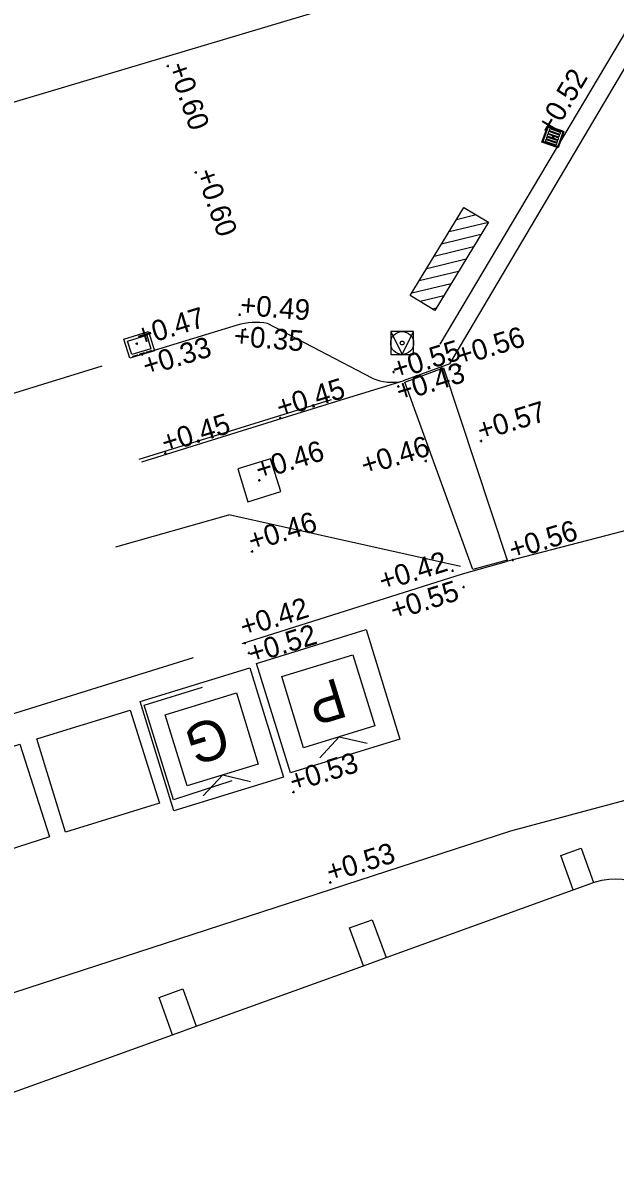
# Model space of a CAD drawing. Extents: x 122462 to 123306, y 485548 to 486417.
# Drawn here: x 122879 to 122889.34, y 485898.41 to 485918.32 of the extents above; entities that cross this region are included whole.
import ezdxf

# ---------------------------------------------------------------- set-up
doc = ezdxf.new("R2010")
doc.units = 0
for name, color, linetype in [('B-WE-IE-MEUBILAIR_WEGMEUBILAIR_CONTAINER-S', 7, 'Continuous'), ('B-WE-IE-MEUBILAIR_WEGMEUBILAIR_FIETS-S', 7, 'Continuous'), ('B-WE-IE-MEUBILAIR_WEGMEUBILAIR_VERKEERSBORD-S', 7, 'Continuous'), ('B-WE-OG-HOOGTEPUNT-S', 7, 'Continuous'), ('B-WE-OG-TOPOKAART-G', 7, 'Continuous'), ('B-WE-RI-HWA_KOLK-S', 7, 'Continuous'), ('B-WE-RI-HWA_RIOOLPUT-S', 7, 'Continuous'), ('B-WE-VH-KANTOPSLUITING_ELEMENT_INRIT-G', 7, 'Continuous'), ('B-WE-VH-KANTOPSLUITING_TROTTOIRBAND_130 150-G', 7, 'Continuous'), ('B-WE-VH-MATERIAALGRENS_ASFALT-G', 7, 'Continuous'), ('B-WE-VW-MARKERING_LANGS_STREEP_11_010-G', 7, 'Continuous'), ('Level 1', 7, 'Continuous'), ('Level 17', 7, 'Continuous'), ('Level 21', 7, 'Continuous'), ('Level 42', 7, 'Continuous'), ('V materiaalscheiding algemeen', 7, 'Continuous')]:
    doc.layers.add(name, color=color, linetype=linetype)

msp = doc.modelspace()

# ---------------------------------------------------------------- linework, layer by layer
at = {"layer": 'B-WE-IE-MEUBILAIR_WEGMEUBILAIR_CONTAINER-S'}
for p, q in [((122883.085, 485907.135), (122884.997, 485907.723)), ((122884.997, 485907.723), (122885.585, 485905.811)), ((122883.523, 485906.903), (122884.765, 485907.285)), ((122884.765, 485907.285), (122885.147, 485906.043)), ((122881.052, 485906.469), (122882.963, 485907.057)), ((122882.963, 485907.057), (122883.551, 485905.146)), ((122883.673, 485905.223), (122883.085, 485907.135)), ((122883.905, 485905.661), (122883.523, 485906.903)), ((122881.489, 485906.238), (122882.732, 485906.62)), ((122882.732, 485906.62), (122883.114, 485905.377)), ((122881.639, 485904.558), (122881.052, 485906.469)), ((122881.871, 485904.995), (122881.489, 485906.238)), ((122885.147, 485906.043), (122883.905, 485905.661)), ((122884.526, 485905.852), (122884.185, 485905.486)), ((122884.526, 485905.852), (122885.013, 485905.74)), ((122885.585, 485905.811), (122883.673, 485905.223)), ((122883.114, 485905.377), (122881.871, 485904.995)), ((122883.551, 485905.146), (122881.639, 485904.558)), ((122882.492, 485905.186), (122882.152, 485904.82)), ((122882.492, 485905.186), (122882.98, 485905.074))]:
    msp.add_line(p, q, dxfattribs=at)
at = {"layer": 'B-WE-IE-MEUBILAIR_WEGMEUBILAIR_FIETS-S'}
for p, q in [((122887.129, 485914.832), (122886.442, 485914.665)), ((122886.915, 485914.962), (122886.572, 485914.878)), ((122886.999, 485914.619), (122886.312, 485914.451)), ((122886.869, 485914.404), (122886.182, 485914.236)), ((122886.739, 485914.19), (122886.052, 485914.023)), ((122886.609, 485913.977), (122885.922, 485913.809)), ((122886.479, 485913.762), (122885.792, 485913.595)), ((122886.349, 485913.549), (122885.94, 485913.449)), ((122886.219, 485913.335), (122886.153, 485913.319))]:
    msp.add_line(p, q, dxfattribs=at)
msp.add_lwpolyline([(122885.765, 485913.553), (122886.701, 485915.093), (122887.129, 485914.833), (122886.193, 485913.293)], close=True, dxfattribs=at)
at = {"layer": 'B-WE-IE-MEUBILAIR_WEGMEUBILAIR_VERKEERSBORD-S'}
for points in [[(122885.424, 485912.526), (122885.824, 485912.526), (122885.824, 485912.926), (122885.424, 485912.926)], [(122885.424, 485912.926), (122885.624, 485912.526), (122885.824, 485912.926)]]:
    msp.add_lwpolyline(points, close=True, dxfattribs=at)
for radius in [0.2, 0.0342]:
    msp.add_circle((122885.624, 485912.726), radius, dxfattribs=at)
at = {"layer": 'B-WE-OG-HOOGTEPUNT-S'}
for p, q in [((122881.534, 485917.58), (122881.534, 485917.54)), ((122881.514, 485917.56), (122881.554, 485917.56)), ((122888.236, 485916.33), (122888.274, 485916.317)), ((122888.248, 485916.305), (122888.262, 485916.343)), ((122882.001, 485915.703), (122882.041, 485915.703)), ((122882.021, 485915.723), (122882.021, 485915.683)), ((122882.766, 485913.219), (122882.806, 485913.219)), ((122882.786, 485913.239), (122882.786, 485913.199)), ((122882.862, 485912.964), (122882.902, 485912.964)), ((122882.882, 485912.984), (122882.882, 485912.944)), ((122880.972, 485912.716), (122881.012, 485912.716)), ((122880.992, 485912.736), (122880.992, 485912.696)), ((122881.066, 485912.53), (122881.106, 485912.53)), ((122881.086, 485912.55), (122881.086, 485912.51)), ((122885.453, 485912.222), (122885.493, 485912.222)), ((122885.473, 485912.242), (122885.473, 485912.202)), ((122886.613, 485912.321), (122886.653, 485912.321)), ((122886.633, 485912.341), (122886.633, 485912.301)), ((122885.535, 485911.969), (122885.575, 485911.969)), ((122885.555, 485911.989), (122885.555, 485911.949)), ((122883.475, 485911.42), (122883.515, 485911.42)), ((122883.495, 485911.44), (122883.495, 485911.4)), ((122886.98, 485911.017), (122887.02, 485911.017)), ((122887, 485911.037), (122887, 485910.997)), ((122881.47, 485910.804), (122881.51, 485910.804)), ((122881.49, 485910.824), (122881.49, 485910.784)), ((122886.016, 485910.668), (122886.056, 485910.668)), ((122886.036, 485910.688), (122886.036, 485910.648)), ((122883.11, 485910.331), (122883.15, 485910.331)), ((122883.13, 485910.351), (122883.13, 485910.311)), ((122882.984, 485909.089), (122883.024, 485909.089)), ((122883.004, 485909.109), (122883.004, 485909.069)), ((122887.532, 485908.941), (122887.572, 485908.941)), ((122887.552, 485908.961), (122887.552, 485908.921)), ((122886.482, 485908.75), (122886.522, 485908.75)), ((122886.502, 485908.77), (122886.502, 485908.73)), ((122886.674, 485908.467), (122886.714, 485908.467)), ((122886.694, 485908.487), (122886.694, 485908.447)), ((122882.858, 485907.487), (122882.898, 485907.487)), ((122882.878, 485907.507), (122882.878, 485907.467)), ((122882.928, 485907.314), (122882.968, 485907.314)), ((122882.948, 485907.334), (122882.948, 485907.294)), ((122883.705, 485904.888), (122883.745, 485904.888)), ((122883.725, 485904.908), (122883.725, 485904.868)), ((122884.348, 485903.31), (122884.388, 485903.31)), ((122884.368, 485903.33), (122884.368, 485903.29))]:
    msp.add_line(p, q, dxfattribs=at)
at = {"layer": 'B-WE-OG-TOPOKAART-G'}
msp.add_lwpolyline([(122877.355, 485916.488), (122886.989, 485919.37), (122887.932, 485921.215), (122885.12, 485929.269)], dxfattribs=at)
at = {"layer": 'B-WE-RI-HWA_KOLK-S'}
for p, q in [((122888.064, 485916.231), (122888.163, 485916.515)), ((122888.083, 485916.241), (122888.172, 485916.496)), ((122888.446, 485916.416), (122888.163, 485916.515)), ((122888.427, 485916.407), (122888.172, 485916.496)), ((122888.427, 485916.407), (122888.338, 485916.152)), ((122888.446, 485916.416), (122888.347, 485916.133)), ((122888.347, 485916.133), (122888.064, 485916.231)), ((122888.338, 485916.152), (122888.083, 485916.241)), ((122880.769, 485912.795), (122881.199, 485912.927)), ((122880.872, 485912.46), (122880.769, 485912.795)), ((122881.199, 485912.927), (122881.302, 485912.592)), ((122881.302, 485912.592), (122880.872, 485912.46)), ((122880.92, 485912.475), (122880.918, 485912.479)), ((122881.001, 485912.516), (122880.925, 485912.492)), ((122881.015, 485912.504), (122881.014, 485912.509)), ((122881.039, 485912.511), (122881.038, 485912.516)), ((122881.121, 485912.552), (122881.044, 485912.529)), ((122881.135, 485912.541), (122881.133, 485912.546)), ((122881.159, 485912.548), (122881.157, 485912.553)), ((122881.195, 485912.575), (122881.164, 485912.565)), ((122881.24, 485912.589), (122881.195, 485912.575)), ((122881.254, 485912.578), (122881.253, 485912.582))]:
    msp.add_line(p, q, dxfattribs=at)
for points in [[(122888.177, 485916.41), (122888.173, 485916.399)], [(122888.179, 485916.386), (122888.353, 485916.326)], [(122888.193, 485916.458), (122888.189, 485916.446)], [(122888.364, 485916.356), (122888.19, 485916.416)], [(122888.196, 485916.433), (122888.37, 485916.373)], [(122888.38, 485916.403), (122888.206, 485916.464)], [(122888.382, 485916.379), (122888.386, 485916.39)], [(122888.128, 485916.269), (122888.124, 485916.257)], [(122888.13, 485916.244), (122888.304, 485916.184)], [(122888.144, 485916.316), (122888.14, 485916.304)], [(122888.314, 485916.214), (122888.14, 485916.275)], [(122888.146, 485916.292), (122888.32, 485916.231)], [(122888.161, 485916.363), (122888.157, 485916.352)], [(122888.331, 485916.261), (122888.157, 485916.322)], [(122888.163, 485916.339), (122888.337, 485916.279)], [(122888.347, 485916.309), (122888.173, 485916.369)], [(122888.317, 485916.19), (122888.321, 485916.202)], [(122888.333, 485916.237), (122888.337, 485916.249)], [(122888.35, 485916.285), (122888.353, 485916.296)], [(122888.366, 485916.332), (122888.37, 485916.343)]]:
    msp.add_lwpolyline(points, dxfattribs=at)
msp.add_lwpolyline([(122880.831, 485912.761), (122881.166, 485912.864), (122881.239, 485912.625), (122880.905, 485912.523)], close=True, dxfattribs=at)
for centre, start, end in [((122888.182, 485916.396), 160.8435, 250.8435), ((122888.186, 485916.407), 70.8435, 160.8435), ((122888.199, 485916.443), 160.8435, 250.8435), ((122888.203, 485916.454), 70.8435, 160.8435), ((122888.373, 485916.382), 250.8435, 340.8435), ((122888.377, 485916.394), 340.8435, 70.8435), ((122888.133, 485916.254), 160.8435, 250.8435), ((122888.137, 485916.265), 70.8435, 160.8435), ((122888.15, 485916.301), 160.8435, 250.8435), ((122888.154, 485916.313), 70.8435, 160.8435), ((122888.166, 485916.348), 160.8435, 250.8435), ((122888.17, 485916.36), 70.8435, 160.8435), ((122888.307, 485916.193), 250.8435, 340.8435), ((122888.311, 485916.205), 340.8435, 70.8435), ((122888.324, 485916.241), 250.8435, 340.8435), ((122888.328, 485916.252), 340.8435, 70.8435), ((122888.34, 485916.288), 250.8435, 340.8435), ((122888.344, 485916.299), 340.8435, 70.8435), ((122888.356, 485916.335), 250.8435, 340.8435), ((122888.36, 485916.347), 340.8435, 70.8435), ((122880.928, 485912.482), 107.091, 197.091), ((122881.004, 485912.506), 17.091, 107.091), ((122881.047, 485912.519), 107.091, 197.091), ((122881.124, 485912.543), 17.091, 107.091), ((122881.167, 485912.556), 107.091, 197.091), ((122881.243, 485912.579), 17.091, 107.091)]:
    msp.add_arc(centre, 0.01, start, end, dxfattribs=at)
at = {"layer": 'B-WE-RI-HWA_RIOOLPUT-S'}
msp.add_lwpolyline([(122883.329, 485910.706), (122882.756, 485910.53), (122882.932, 485909.956), (122883.505, 485910.132)], close=True, dxfattribs=at)
at = {"layer": 'B-WE-VH-KANTOPSLUITING_ELEMENT_INRIT-G'}
msp.add_lwpolyline([(122886.343, 485912.294), (122887.456, 485908.936), (122886.857, 485908.772), (122885.67, 485912.043)], close=True, dxfattribs=at)
at = {"layer": 'B-WE-VH-KANTOPSLUITING_TROTTOIRBAND_130 150-G'}
for points in [[(122882.744, 485913.04), (122881.086, 485912.53)], [(122885.1, 485912.113), (122883.276, 485913.067)], [(122886.458, 485912.363), (122885.641, 485912.064)], [(122882.833, 485907.481), (122886.676, 485908.698), (122887.442, 485908.913)]]:
    msp.add_lwpolyline(points, dxfattribs=at)
for centre, radius, start, end in [((122883.073, 485911.852), 1.232, 80.5099, 105.4928), ((122885.442, 485912.876), 0.836, 245.911, 283.7889)]:
    msp.add_arc(centre, radius, start, end, dxfattribs=at)
at = {"layer": 'B-WE-VH-MATERIAALGRENS_ASFALT-G'}
msp.add_line((122880.625, 485909.168), (122882.598, 485909.728), dxfattribs=at)
for points in [[(122881.083, 485910.653), (122884.408, 485911.685), (122885.641, 485912.064)], [(122886.644, 485908.827), (122882.598, 485909.728)]]:
    msp.add_lwpolyline(points, dxfattribs=at)
at = {"layer": 'B-WE-VW-MARKERING_LANGS_STREEP_11_010-G'}
msp.add_lwpolyline([(122881.035, 485910.701), (122884.39, 485911.743)], dxfattribs=at)
at = {"layer": 'Level 1'}
for p, q in [((122888.608, 485903.179), (122888.963, 485903.307)), ((122885.343, 485901.999), (122888.608, 485903.179)), ((122882.032, 485900.803), (122884.947, 485901.856)), ((122884.947, 485901.856), (122885.343, 485901.999)), ((122878.712, 485899.603), (122881.618, 485900.653)), ((122881.618, 485900.653), (122882.032, 485900.803))]:
    msp.add_line(p, q, dxfattribs=at)
msp.add_lwpolyline([(122888.963, 485903.307), (122888.997, 485903.319), (122889.111, 485903.351), (122889.228, 485903.37), (122889.347, 485903.375), (122889.465, 485903.365), (122889.581, 485903.342), (122889.694, 485903.305), (122889.801, 485903.254), (122889.902, 485903.192), (122889.994, 485903.118), (122890.077, 485903.033), (122890.15, 485902.939), (122890.211, 485902.837), (122890.259, 485902.729), (122891.034, 485900.801)], dxfattribs=at)
at = {"layer": 'Level 17'}
for points in [[(122880.383, 485912.32), (122860.443, 485906.163)], [(122881.978, 485907.229), (122877.096, 485905.714)], [(122869.689, 485898.41), (122887.52, 485904.209), (122891.121, 485905.18)]]:
    msp.add_lwpolyline(points, dxfattribs=at)
at = {"layer": 'Level 21'}
for points in [[(122888.608, 485903.179), (122888.39, 485903.779), (122888.746, 485903.909), (122888.963, 485903.307)], [(122884.947, 485901.856), (122884.707, 485902.516), (122885.102, 485902.66), (122885.343, 485901.999)], [(122881.618, 485900.653), (122881.381, 485901.304), (122881.795, 485901.454), (122882.032, 485900.803)]]:
    msp.add_lwpolyline(points, dxfattribs=at)
at = {"layer": 'Level 42'}
for points in [[(122881.635, 485904.753), (122881.123, 485906.406), (122882.137, 485906.72)], [(122879.748, 485904.189), (122879.249, 485905.815), (122880.877, 485906.317), (122881.391, 485904.697), (122879.748, 485904.189)], [(122877.823, 485903.58), (122877.306, 485905.201), (122878.951, 485905.725), (122879.468, 485904.104), (122877.823, 485903.58)], [(122882.65, 485905.082), (122881.635, 485904.753)]]:
    msp.add_lwpolyline(points, dxfattribs=at)
at = {"layer": 'V materiaalscheiding algemeen'}
for points in [[(122891.182, 485920.961), (122886.28, 485912.706)], [(122886.458, 485912.363), (122891.31, 485920.576)], [(122895.611, 485907.626), (122891.349, 485909.926), (122887.442, 485908.913)]]:
    msp.add_lwpolyline(points, dxfattribs=at)

# ---------------------------------------------------------------- texts
at = {"layer": 'B-WE-IE-MEUBILAIR_WEGMEUBILAIR_CONTAINER-S'}
for s, p in [('P', (122884.499, 485906.89)), ('G', (122882.466, 485906.224))]:
    msp.add_text(s, height=0.7, rotation=197.091, dxfattribs=at).set_placement(p)
at = {"layer": 'B-WE-OG-HOOGTEPUNT-S'}
for s, rotation, p in [('+0.60', 289, (122881.534, 485917.56)), ('+0.52', 59.2985, (122888.255, 485916.324)), ('+0.60', 289, (122882.021, 485915.703)), ('+0.49', 355.3581, (122882.786, 485913.219)), ('+0.47', 17.091, (122881.048, 485912.661)), ('+0.35', 355.3581, (122882.677, 485912.679)), ('+0.56', 17.2594, (122886.633, 485912.321)), ('+0.33', 17.091, (122881.16, 485912.146)), ('+0.55', 17.2594, (122885.512, 485912.085)), ('+0.43', 17.2594, (122885.586, 485911.696)), ('+0.45', 17.2594, (122883.495, 485911.42)), ('+0.57', 17.2594, (122887, 485911.017)), ('+0.45', 17.2594, (122881.49, 485910.804)), ('+0.46', 17.2594, (122883.13, 485910.331)), ('+0.46', 17.2594, (122884.971, 485910.411)), ('+0.46', 17.2594, (122883.004, 485909.089)), ('+0.56', 17.2594, (122887.552, 485908.941)), ('+0.42', 17.5689, (122885.286, 485908.392)), ('+0.55', 17.5689, (122885.483, 485907.881)), ('+0.42', 17.2594, (122882.861, 485907.591)), ('+0.52', 17.2594, (122883.002, 485907.124)), ('+0.53', 17.2594, (122883.725, 485904.888)), ('+0.53', 17.2594, (122884.368, 485903.31))]:
    msp.add_text(s, height=0.36, rotation=rotation, dxfattribs=at).set_placement(p)

doc.saveas('drawing.dxf')
